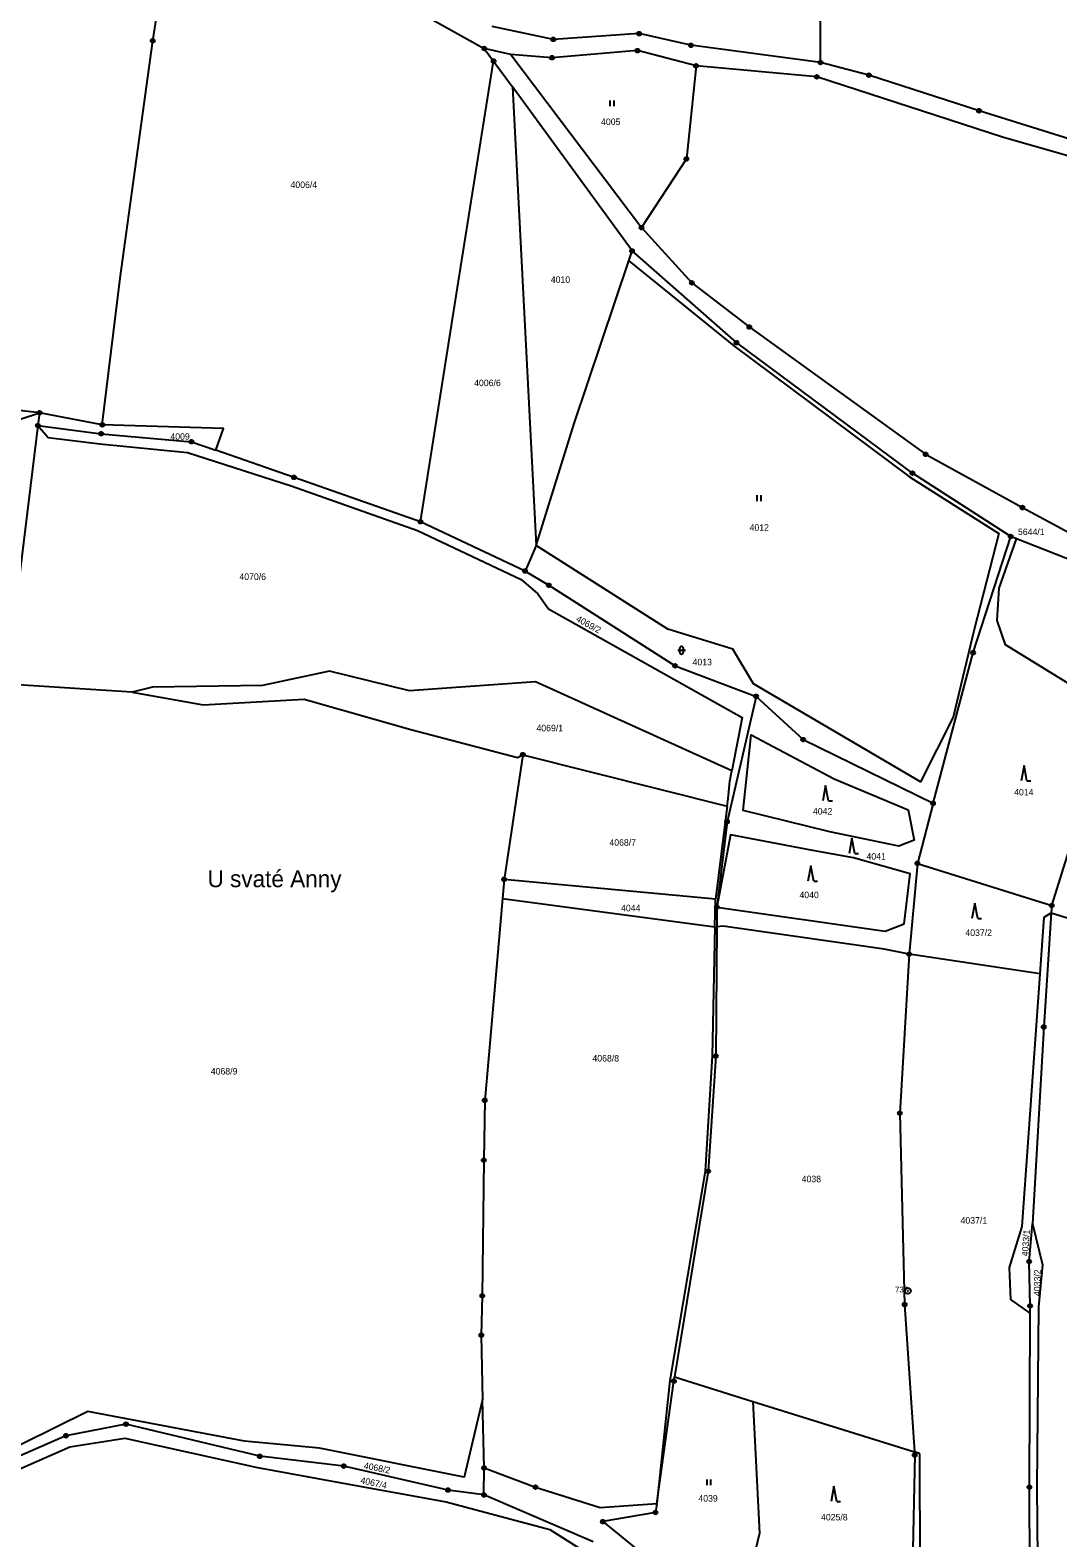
# Model space of a CAD drawing. Extents: x -644096 to -634268, y -1141430 to -1133463.
# Drawn here: x -640475.4 to -640207.1, y -1136988.4 to -1136594.7 of the extents above; entities that cross this region are included whole.
import ezdxf

# ---------------------------------------------------------------- set-up
doc = ezdxf.new("R2010")
doc.units = 0
for name, color, linetype in [('_CIVIL_CONSTRUCTION', 7, 'Continuous'), ('svrsek_osa_sjezdy', 7, 'Continuous'), ('svrsek_osa_VRT', 7, 'Continuous'), ('svrsek_popisy_VRT', 7, 'Continuous'), ('terminal_VRT', 7, 'Continuous')]:
    doc.layers.add(name, color=color, linetype=linetype)

msp = doc.modelspace()

# ---------------------------------------------------------------- linework, layer by layer
at = {"layer": '_CIVIL_CONSTRUCTION'}
for centre, radius in [((-640443.41, -1136597.48), 0.5), ((-640443.41, -1136597.48), 0.0303), ((-640338.81, -1136597.13), 0.5), ((-640338.81, -1136597.13), 0.0303), ((-640316.43, -1136595.64), 0.5), ((-640316.43, -1136595.64), 0.0303), ((-640302.88, -1136598.67), 0.5), ((-640302.88, -1136598.67), 0.0303), ((-640356.84, -1136599.5), 0.5), ((-640356.84, -1136599.5), 0.0303), ((-640354.41, -1136602.8), 0.5), ((-640339.16, -1136601.92), 0.5), ((-640339.16, -1136601.92), 0.0303), ((-640316.83, -1136600.08), 0.5), ((-640316.83, -1136600.08), 0.0303), ((-640269.04, -1136603.18), 0.5), ((-640354.41, -1136602.8), 0.0303), ((-640301.56, -1136604.03), 0.5), ((-640301.56, -1136604.03), 0.0303), ((-640270.02, -1136606.91), 0.5), ((-640269.04, -1136603.18), 0.0303), ((-640256.41, -1136606.49), 0.5), ((-640256.41, -1136606.49), 0.0303), ((-640270.02, -1136606.91), 0.0303), ((-640227.67, -1136615.77), 0.5), ((-640227.67, -1136615.77), 0.0303), ((-640304.07, -1136628.36), 0.5), ((-640304.07, -1136628.36), 0.0303), ((-640315.78, -1136646.28), 0.5), ((-640315.78, -1136646.28), 0.0303), ((-640318.26, -1136652.38), 0.5), ((-640318.26, -1136652.38), 0.0303), ((-640302.65, -1136660.71), 0.5), ((-640302.65, -1136660.71), 0.0303), ((-640287.65, -1136672.23), 0.5), ((-640287.65, -1136672.23), 0.0303), ((-640290.98, -1136676.32), 0.5), ((-640290.98, -1136676.32), 0.0303), ((-640472.95, -1136694.61), 0.5), ((-640472.95, -1136694.61), 0.0303), ((-640473.42, -1136697.96), 0.5), ((-640473.42, -1136697.96), 0.0303), ((-640456.89, -1136700.09), 0.5), ((-640456.57, -1136697.76), 0.5), ((-640456.89, -1136700.09), 0.0303), ((-640456.57, -1136697.76), 0.0303), ((-640433.27, -1136702.19), 0.5), ((-640433.27, -1136702.19), 0.0303), ((-640241.61, -1136705.47), 0.5), ((-640241.61, -1136705.47), 0.0303), ((-640406.52, -1136711.5), 0.5), ((-640406.52, -1136711.5), 0.0303), ((-640245.07, -1136710.4), 0.5), ((-640245.07, -1136710.4), 0.0303), ((-640216.35, -1136719.38), 0.5), ((-640216.35, -1136719.38), 0.0303), ((-640373.48, -1136723.07), 0.5), ((-640373.48, -1136723.07), 0.0303), ((-640219.39, -1136726.93), 0.5), ((-640219.39, -1136726.93), 0.0303), ((-640346.2, -1136735.95), 0.5), ((-640346.2, -1136735.95), 0.0303), ((-640340, -1136739.67), 0.5), ((-640340, -1136739.67), 0.0303), ((-640229.18, -1136757.26), 0.5), ((-640229.18, -1136757.26), 0.0303), ((-640307, -1136760.71), 0.5), ((-640307, -1136760.71), 0.0303), ((-640285.84, -1136768.67), 0.5), ((-640285.84, -1136768.67), 0.0303), ((-640273.58, -1136779.97), 0.5), ((-640346.79, -1136783.9), 0.5), ((-640273.58, -1136779.97), 0.0303), ((-640346.79, -1136783.9), 0.0303), ((-640239.67, -1136796.6), 0.5), ((-640239.67, -1136796.6), 0.0303), ((-640293.45, -1136801.39), 0.5), ((-640293.45, -1136801.39), 0.0303), ((-640243.76, -1136812.29), 0.5), ((-640243.76, -1136812.29), 0.0303), ((-640351.68, -1136816.47), 0.5), ((-640351.68, -1136816.47), 0.0303), ((-640208.67, -1136823.28), 0.5), ((-640296.12, -1136823.73), 0.5), ((-640296.12, -1136823.73), 0.0303), ((-640208.67, -1136823.28), 0.0303), ((-640245.93, -1136835.99), 0.5), ((-640245.93, -1136835.99), 0.0303), ((-640210.78, -1136855), 0.5), ((-640210.78, -1136855), 0.0303), ((-640296.37, -1136862.58), 0.5), ((-640296.37, -1136862.58), 0.0303), ((-640356.73, -1136874.15), 0.5), ((-640356.73, -1136874.15), 0.0303), ((-640248.33, -1136877.49), 0.5), ((-640248.33, -1136877.49), 0.0303), ((-640356.99, -1136889.76), 0.5), ((-640356.99, -1136889.76), 0.0303), ((-640298.39, -1136892.67), 0.5), ((-640298.39, -1136892.67), 0.0303), ((-640214.57, -1136916.25), 0.5), ((-640214.57, -1136916.25), 0.0303), ((-640357.36, -1136925.18), 0.5), ((-640357.36, -1136925.18), 0.0303), ((-640246.24, -1136923.92), 0.75), ((-640246.24, -1136923.92), 0.03), ((-640247.08, -1136927.48), 0.5), ((-640247.08, -1136927.48), 0.0303), ((-640214.33, -1136927.83), 0.5), ((-640214.33, -1136927.83), 0.0303), ((-640357.61, -1136935.44), 0.5), ((-640357.61, -1136935.44), 0.0303), ((-640307.33, -1136947.5), 0.5), ((-640307.33, -1136947.5), 0.0303), ((-640450.39, -1136958.71), 0.5), ((-640450.39, -1136958.71), 0.0303), ((-640466.07, -1136961.73), 0.5), ((-640466.07, -1136961.73), 0.0303), ((-640415.47, -1136967.1), 0.5), ((-640415.47, -1136967.1), 0.0303), ((-640244.46, -1136966.75), 0.5), ((-640244.46, -1136966.75), 0.0303), ((-640393.5, -1136969.65), 0.5), ((-640393.5, -1136969.65), 0.0303), ((-640356.9, -1136970.13), 0.5), ((-640356.9, -1136970.13), 0.0303), ((-640366.31, -1136975.9), 0.5), ((-640366.31, -1136975.9), 0.0303), ((-640343.47, -1136975.15), 0.5), ((-640343.47, -1136975.15), 0.0303), ((-640214.51, -1136975.15), 0.5), ((-640214.51, -1136975.15), 0.0303), ((-640356.92, -1136977.19), 0.5), ((-640356.92, -1136977.19), 0.0303), ((-640325.89, -1136984.16), 0.5), ((-640325.89, -1136984.16), 0.0303), ((-640312.15, -1136981.76), 0.5), ((-640312.15, -1136981.76), 0.0303)]:
    msp.add_circle(centre, radius, dxfattribs=at)
at = {"layer": 'svrsek_osa_sjezdy'}
for p, q in [((-640323.96, -1136614.57), (-640323.96, -1136613.07)), ((-640322.96, -1136614.57), (-640322.96, -1136613.07)), ((-640285.57, -1136717.67), (-640285.57, -1136716.17)), ((-640284.57, -1136717.67), (-640284.57, -1136716.17)), ((-640305.84, -1136756.15), (-640305.84, -1136757.15)), ((-640304.84, -1136757.15), (-640304.84, -1136756.15)), ((-640306.34, -1136756.65), (-640304.34, -1136756.65)), ((-640215.92, -1136786.73), (-640216.67, -1136790.73)), ((-640215.17, -1136790.73), (-640215.92, -1136786.73)), ((-640215.17, -1136790.73), (-640214.17, -1136790.73)), ((-640267.71, -1136791.92), (-640268.46, -1136795.92)), ((-640266.96, -1136795.92), (-640267.71, -1136791.92)), ((-640266.96, -1136795.92), (-640265.96, -1136795.92)), ((-640260.84, -1136805.68), (-640261.59, -1136809.68)), ((-640260.09, -1136809.68), (-640260.84, -1136805.68)), ((-640260.09, -1136809.68), (-640259.09, -1136809.68)), ((-640271.57, -1136812.94), (-640272.32, -1136816.94)), ((-640270.82, -1136816.94), (-640271.57, -1136812.94)), ((-640270.82, -1136816.94), (-640269.82, -1136816.94)), ((-640228.75, -1136822.71), (-640229.5, -1136826.71)), ((-640228, -1136826.71), (-640228.75, -1136822.71)), ((-640228, -1136826.71), (-640227, -1136826.71)), ((-640298.67, -1136974.67), (-640298.67, -1136973.17)), ((-640297.67, -1136974.67), (-640297.67, -1136973.17)), ((-640265.56, -1136974.91), (-640266.31, -1136978.91)), ((-640264.81, -1136978.91), (-640265.56, -1136974.91)), ((-640264.81, -1136978.91), (-640263.81, -1136978.91))]:
    msp.add_line(p, q, dxfattribs=at)
for centre, start, end in [((-640305.34, -1136756.15), 0, 180), ((-640305.34, -1136757.15), 180, 359.9879)]:
    msp.add_arc(centre, 0.5, start, end, dxfattribs=at)
at = {"layer": 'terminal_VRT'}
for p, q in [((-640269.04, -1136603.18), (-640269.14, -1136568.45)), ((-640349.94, -1136601.09), (-640356.84, -1136599.5)), ((-640356.84, -1136599.5), (-640354.41, -1136602.8)), ((-640349.94, -1136601.09), (-640315.78, -1136646.28)), ((-640354.41, -1136602.8), (-640349.5, -1136609.53)), ((-640318.26, -1136652.38), (-640349.5, -1136609.53)), ((-640349.5, -1136609.53), (-640343.3, -1136729.27)), ((-640319.12, -1136654.93), (-640318.26, -1136652.38)), ((-640478.01, -1136696.27), (-640472.95, -1136694.61)), ((-640472.95, -1136694.61), (-640473.42, -1136697.96)), ((-640456.57, -1136697.76), (-640472.95, -1136694.61)), ((-640473.42, -1136697.96), (-640481.38, -1136763.48)), ((-640346.2, -1136735.95), (-640373.48, -1136723.07)), ((-640217.9, -1136727.52), (-640219.39, -1136726.93)), ((-640343.3, -1136729.27), (-640346.2, -1136735.95)), ((-640448.77, -1136767.56), (-640478.62, -1136765.64)), ((-640346.79, -1136783.9), (-640351.68, -1136816.47)), ((-640346.79, -1136783.9), (-640293.43, -1136797.32)), ((-640293.43, -1136797.32), (-640296.45, -1136821.64)), ((-640239.67, -1136796.6), (-640243.76, -1136812.29)), ((-640243.76, -1136812.29), (-640245.93, -1136835.99)), ((-640243.76, -1136812.29), (-640208.67, -1136823.28)), ((-640351.68, -1136816.47), (-640352.12, -1136821.45)), ((-640296.45, -1136821.64), (-640351.68, -1136816.47)), ((-640352.12, -1136821.45), (-640296.61, -1136828.81)), ((-640296.61, -1136828.81), (-640296.45, -1136821.64)), ((-640208.67, -1136823.28), (-640208.8, -1136825.2)), ((-640211.72, -1136841.13), (-640245.93, -1136835.99)), ((-640307.14, -1136946.36), (-640286.69, -1136952.75)), ((-640356.9, -1136970.13), (-640357.33, -1136952.22)), ((-640286.69, -1136952.75), (-640244.52, -1136965.92)), ((-640286.69, -1136952.75), (-640284.98, -1136987.16)), ((-640356.92, -1136977.19), (-640356.9, -1136970.13)), ((-640328.43, -1136989.45), (-640356.92, -1136977.19)), ((-640284.98, -1136987.16), (-640290.75, -1137011.38))]:
    msp.add_line(p, q, dxfattribs=at)
for points in [[(-640456.57, -1136697.76), (-640451.91, -1136659.48), (-640443.41, -1136597.48), (-640435.46, -1136547.48)], [(-640435.46, -1136547.48), (-640394.04, -1136578.73), (-640356.84, -1136599.5)], [(-640269.04, -1136603.18), (-640302.88, -1136598.67), (-640316.43, -1136595.64), (-640338.81, -1136597.13), (-640354.81, -1136593.76)], [(-640301.56, -1136604.03), (-640316.83, -1136600.08), (-640339.16, -1136601.92), (-640349.94, -1136601.09)], [(-640373.48, -1136723.07), (-640363.57, -1136660.27), (-640354.41, -1136602.8)], [(-640301.56, -1136604.03), (-640304.07, -1136628.36), (-640315.78, -1136646.28)], [(-640108, -1136658.38), (-640182.9, -1136633.69), (-640221.56, -1136622.7), (-640270.02, -1136606.91), (-640301.56, -1136604.03)], [(-640197.01, -1136625.38), (-640227.67, -1136615.77), (-640256.41, -1136606.49), (-640269.04, -1136603.18)], [(-640315.78, -1136646.28), (-640302.65, -1136660.71), (-640287.65, -1136672.23), (-640241.61, -1136705.47), (-640216.35, -1136719.38), (-640198.41, -1136728.98), (-640181.53, -1136733.19), (-640149.39, -1136744.91), (-640118.87, -1136759.73)], [(-640219.39, -1136726.93), (-640245.07, -1136710.4), (-640290.98, -1136676.32), (-640318.26, -1136652.38)], [(-640343.3, -1136729.27), (-640333.39, -1136697.44), (-640319.12, -1136654.93)], [(-640319.12, -1136654.93), (-640291.69, -1136677.15), (-640245.79, -1136711.36), (-640222.47, -1136726.14), (-640228.97, -1136751.18), (-640234.38, -1136774.12), (-640242.95, -1136791.03), (-640286.53, -1136765.36), (-640291.97, -1136756.38), (-640308.95, -1136751.1), (-640343.3, -1136729.27)], [(-640472.95, -1136694.61), (-640485.01, -1136693.21), (-640485, -1136690.81), (-640512.92, -1136689.59)], [(-640473.42, -1136697.96), (-640456.89, -1136700.09), (-640433.27, -1136702.19), (-640426.92, -1136704.39)], [(-640473.42, -1136697.96), (-640470.68, -1136701.12), (-640457.26, -1136702.78), (-640434.3, -1136704.99), (-640407.28, -1136713.67), (-640374.27, -1136725.34), (-640347.22, -1136738.12), (-640342.86, -1136741.92), (-640340.1, -1136745.85), (-640289.53, -1136774.23), (-640292.22, -1136788.12)], [(-640426.92, -1136704.39), (-640424.94, -1136698.72), (-640456.57, -1136697.76)], [(-640373.48, -1136723.07), (-640406.52, -1136711.5), (-640426.92, -1136704.39)], [(-640239.67, -1136796.6), (-640229.18, -1136757.26), (-640219.39, -1136726.93)], [(-640162.12, -1136791.83), (-640184.93, -1136780.28), (-640201.1, -1136767.33), (-640220.72, -1136755.26), (-640222.93, -1136748.86), (-640222.37, -1136740.42), (-640217.9, -1136727.52)], [(-640151.87, -1136750.47), (-640183.28, -1136738.17), (-640200.4, -1136734.39), (-640217.9, -1136727.52)], [(-640346.2, -1136735.95), (-640340, -1136739.67), (-640307, -1136760.71), (-640285.84, -1136768.67)], [(-640292.22, -1136788.12), (-640343.45, -1136764.91), (-640376.37, -1136767.26), (-640397.29, -1136762.07), (-640414.77, -1136765.86), (-640443.49, -1136766.26), (-640448.77, -1136767.56)], [(-640448.77, -1136767.56), (-640430.26, -1136770.9), (-640403.85, -1136769.38), (-640375.99, -1136777.3), (-640348.18, -1136784.6), (-640346.79, -1136783.9)], [(-640285.84, -1136768.67), (-640293.45, -1136801.39), (-640296.12, -1136823.73), (-640296.15, -1136828.87)], [(-640285.84, -1136768.67), (-640273.58, -1136779.97), (-640239.67, -1136796.6)], [(-640266.63, -1136804.02), (-640289.28, -1136798.49), (-640287.12, -1136778.68), (-640265.5, -1136790.22), (-640246.15, -1136798.3), (-640244.59, -1136806.21), (-640248.64, -1136807.81), (-640266.63, -1136804.02)], [(-640208.67, -1136823.28), (-640194.81, -1136779.09), (-640180.16, -1136787.2), (-640163.75, -1136799)], [(-640293.43, -1136797.32), (-640293.2, -1136795.43), (-640292.73, -1136790.78), (-640292.22, -1136788.12)], [(-640247.2, -1136828.03), (-640245.67, -1136815.02), (-640260.45, -1136810.79), (-640271.09, -1136808.96), (-640292.51, -1136804.82), (-640296.12, -1136823.73), (-640252.16, -1136830), (-640247.2, -1136828.03)], [(-640352.12, -1136821.45), (-640356.73, -1136874.15), (-640356.99, -1136889.76), (-640357.36, -1136925.18), (-640357.61, -1136935.44), (-640357.33, -1136952.22)], [(-640208.8, -1136825.2), (-640210.78, -1136855), (-640213.71, -1136906.42)], [(-640211.72, -1136841.13), (-640210.67, -1136826.31), (-640208.8, -1136825.2)], [(-640208.8, -1136825.2), (-640177.48, -1136834.84), (-640178.99, -1136840.74)], [(-640296.61, -1136828.81), (-640297.36, -1136862.56), (-640299.19, -1136892.62), (-640308.41, -1136947.3), (-640311.82, -1136979.39)], [(-640296.15, -1136828.87), (-640296.37, -1136862.58), (-640298.39, -1136892.67), (-640307.14, -1136946.36)], [(-640245.93, -1136835.99), (-640252.45, -1136834.65), (-640294.44, -1136828.7), (-640296.15, -1136828.87)], [(-640245.93, -1136835.99), (-640248.33, -1136877.49), (-640247.08, -1136927.48), (-640244.52, -1136965.92)], [(-640214.34, -1136929.74), (-640219.32, -1136926.17), (-640219.72, -1136917.84), (-640216.37, -1136907.13), (-640211.72, -1136841.13)], [(-640214.34, -1136929.74), (-640214.33, -1136927.83), (-640214.57, -1136916.25), (-640213.71, -1136906.42)], [(-640213.71, -1136906.42), (-640211.09, -1136917.13), (-640212.15, -1136928.1), (-640212.61, -1136975.16), (-640212.3, -1137003.14), (-640212.72, -1137019.53)], [(-640214.34, -1137018.3), (-640214.51, -1136975.15), (-640214.34, -1136929.74)], [(-640311.82, -1136979.39), (-640307.33, -1136947.5), (-640307.14, -1136946.36)], [(-640357.33, -1136952.22), (-640362.06, -1136972.52), (-640399.83, -1136965), (-640419.47, -1136963.1), (-640460.39, -1136955.36), (-640494.55, -1136972.26), (-640504.98, -1136975.19)], [(-640356.92, -1136977.19), (-640366.31, -1136975.9), (-640393.5, -1136969.65), (-640415.47, -1136967.1), (-640450.39, -1136958.71), (-640466.07, -1136961.73), (-640488.68, -1136971.59)], [(-640487.67, -1136974.5), (-640465.01, -1136964.59), (-640450.65, -1136962.4), (-640416.09, -1136970.01), (-640392.69, -1136974.3), (-640366.77, -1136979.01), (-640339.76, -1136986.18), (-640329.04, -1136993.03)], [(-640244.52, -1136965.92), (-640244.46, -1136966.75), (-640245.01, -1136995.43), (-640248.65, -1137020.16)], [(-640214.34, -1137018.3), (-640243.17, -1136996.35), (-640243.03, -1136995.72), (-640243.16, -1136966.72), (-640243.18, -1136966.34), (-640244.52, -1136965.92)], [(-640356.9, -1136970.13), (-640343.47, -1136975.15), (-640326.58, -1136980.42), (-640311.82, -1136979.39)], [(-640311.82, -1136979.39), (-640312.15, -1136981.76), (-640325.89, -1136984.16), (-640316.36, -1136991.88), (-640308.9, -1137006.28)]]:
    msp.add_lwpolyline(points, dxfattribs=at)

# ---------------------------------------------------------------- texts
at = {"layer": '_CIVIL_CONSTRUCTION'}
msp.add_text('737', height=1.5, dxfattribs=at).set_placement((-640249.58, -1136924.29))
at = {"layer": 'svrsek_osa_VRT'}
for s, p in [('4005', (-640326.35, -1136619.49)), ('4006/4', (-640407.43, -1136635.94)), ('4010', (-640339.47, -1136660.72)), ('4006/6', (-640359.49, -1136687.67)), ('4009', (-640438.8, -1136701.66)), ('4012', (-640287.58, -1136725.44)), ('5644/1', (-640217.5, -1136726.56)), ('4070/6', (-640420.78, -1136738.28)), ('4013', (-640302.46, -1136760.57)), ('4069/1', (-640343.21, -1136777.8)), ('4014', (-640218.49, -1136794.54)), ('4042', (-640271.03, -1136799.53)), ('4068/7', (-640324.18, -1136807.67)), ('4041', (-640257.05, -1136811.3)), ('4044', (-640321.13, -1136824.79)), ('4040', (-640274.55, -1136821.36)), ('4037/2', (-640231.23, -1136831.23)), ('4068/8', (-640328.6, -1136864.02)), ('4068/9', (-640428.25, -1136867.41)), ('4038', (-640273.97, -1136895.53)), ('4037/1', (-640232.49, -1136906.35)), ('4039', (-640300.94, -1136978.93)), ('4025/8', (-640268.92, -1136983.84))]:
    msp.add_text(s, height=1.7, dxfattribs=at).set_placement(p)
for s, rotation, p in [('4069/2', 331, (-640333.05, -1136748.94)), ('4033/1', 86, (-640214.84, -1136914.92)), ('4033/2', 89, (-640211.67, -1136925.26)), ('4068/2', 349, (-640388.4, -1136970.3)), ('4067/4', 348, (-640389.28, -1136974.14))]:
    msp.add_text(s, height=1.7, rotation=rotation, dxfattribs=at).set_placement(p)
at = {"layer": 'svrsek_popisy_VRT'}
msp.add_text('U svaté Anny', height=4.4, dxfattribs=at).set_placement((-640429.1, -1136818.5))

doc.saveas('drawing.dxf')
